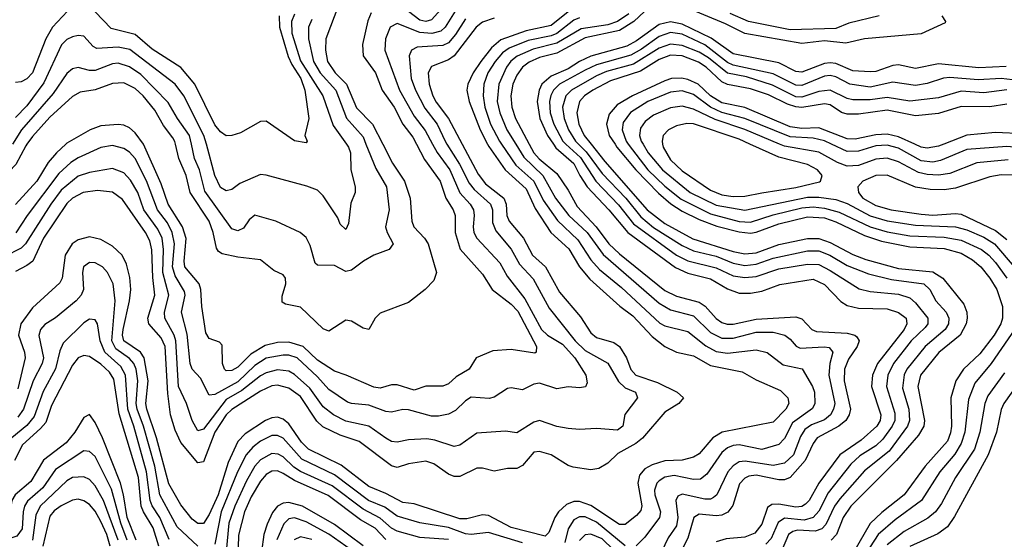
# Model space of a CAD drawing. Header units: inches. Extents: x 501365 to 657855, y 482276 to 547543.
# Tile 894 of 957: x 630905 to 634361, y 498614 to 500437. Entities that reach past the tile are written whole.
import ezdxf

# ---------------------------------------------------------------- set-up
doc = ezdxf.new("R2010")
doc.units = ezdxf.units.IN
doc.header["$MEASUREMENT"] = 0
doc.layers.add('A6439', color=7, linetype='Continuous')
doc.layers.add('A6530', color=7, linetype='Continuous')

msp = doc.modelspace()

# ---------------------------------------------------------------- linework, layer by layer
at = {"layer": 'A6439', "color": 5}
for points, elevation in [([(630930.2, 500000), (630925.9, 499994.1), (630890.9, 499929.1), (630792.9, 499827.1), (630730, 499747.8), (630710, 499730.5), (630690, 499730.7), (630677.5, 499750), (630673.2, 499773.1), (630686.3, 499870), (630682.2, 499922.2), (630673.2, 499953.2), (630650.7, 500000)], 4080), ([(632404.8, 500000), (632448.7, 499930), (632483, 499863), (632500.6, 499840.6), (632557.3, 499790), (632564.1, 499770), (632565, 499725.1), (632576.3, 499696.4), (632630, 499631.7), (632659.3, 499579.3), (632707.5, 499527.5), (632764, 499424), (632854.5, 499310), (632890, 499276.4), (632970, 499232), (633006.7, 499166.7), (633030, 499145.3), (633066.5, 499130), (633073.8, 499110), (633028.8, 499051.2), (633021.6, 499010), (633002.9, 498997.1), (632930, 499002.8), (632870, 498999.1), (632830, 499001.9), (632790, 499009.9), (632730, 499030.5), (632710, 499024.1), (632650, 498987.3), (632610, 498993.1), (632510, 498986.5), (632450, 498944), (632430, 498939.6), (632361.6, 498961.6), (632334.4, 498965.6), (632270, 498962.9), (632230, 498954.4), (632210, 498957.2), (632190, 498968), (632130, 499011), (632050, 499028.2), (632006, 499050), (631970, 499078.7), (631923.4, 499143.4), (631870, 499191.6), (631850, 499204.1), (631810, 499207.9), (631770, 499197.6), (631750, 499186.8), (631684, 499136), (631630, 499104.1), (631550, 498999.5), (631530, 498994.5), (631510.4, 499030), (631490.8, 499090), (631461.9, 499150), (631453, 499310), (631447.3, 499330), (631414, 499390), (631413.2, 499410), (631428.7, 499470), (631406.9, 499550), (631409.6, 499630), (631404.3, 499670), (631390, 499701.7), (631341, 499770), (631318.9, 499830), (631293.5, 499873.5), (631270, 499899), (631230, 499914.8), (631150, 499900.4), (631110, 499887.4), (631050, 499838.2), (631014.3, 499790), (630925.3, 499650), (630910, 499635.2), (630850, 499604.6)], 4160), ([(631066.2, 500000), (631033.5, 499970), (631004.1, 499935.9), (630965, 499870), (630890, 499788.6)], 4120), ([(632457.7, 500000), (632514.3, 499894.3), (632540.4, 499860.4), (632604.3, 499810), (632612.1, 499790), (632614.4, 499750), (632622.5, 499730), (632673.3, 499670), (632704.8, 499610), (632750.1, 499570), (632800.3, 499480.3), (632873.6, 499393.6), (632910, 499337.5), (632930, 499321.3), (632990, 499304.7), (633010, 499290.5), (633034.9, 499250), (633049.8, 499209.8), (633068.1, 499190), (633144.2, 499164.2), (633213, 499130), (633235.6, 499110), (633218.8, 499090), (633170, 499059.5), (633091.6, 498968.4), (633068.1, 498950), (633005, 498915), (632970, 498881.2), (632938.2, 498861.8), (632910, 498857.8), (632847.2, 498867.2), (632830, 498872.6), (632770, 498909.4), (632730, 498921.5), (632710, 498919.9), (632670, 498872), (632650, 498862.1), (632617.5, 498862.5), (632570, 498852.9), (632530, 498863.6), (632510, 498863.6), (632450, 498834.5), (632430, 498833.7), (632410, 498842.7), (632358.6, 498878.6), (632330, 498887.5), (632270, 498878.2), (632230, 498865.3), (632210, 498871.1), (632096.5, 498956.5), (632030, 498979), (631968.4, 499008.4), (631947.8, 499027.8), (631890, 499114.1), (631850, 499144.4), (631810, 499154.8), (631790, 499152.1), (631750, 499133.8), (631650, 499068.8), (631630, 499050.2), (631589.3, 498990), (631550, 498885.4), (631530, 498882), (631470, 498953.2), (631450, 498996.5), (631434.7, 499050), (631424.6, 499124.6), (631415.4, 499290), (631400.8, 499320.8), (631357.9, 499370), (631355, 499390), (631379.5, 499470), (631372.2, 499532.2), (631369, 499629), (631361, 499661), (631346.6, 499690), (631265.6, 499805.6), (631230, 499831.2), (631178, 499838), (631127.1, 499830), (631090, 499810.3), (631070, 499792.1), (630988.8, 499670), (630950.3, 499589.7), (630930, 499573.8), (630890, 499553.4)], 4180), ([(632354.1, 500000), (632370.2, 499970.2), (632414.4, 499910), (632449.7, 499829.7), (632486.1, 499790), (632497.9, 499770), (632500.7, 499750), (632496.8, 499710), (632499.5, 499690), (632509.3, 499670), (632590, 499583.6), (632616.6, 499536.6), (632677.9, 499457.9), (632736.1, 499350), (632757.7, 499330), (632810, 499297.7), (632853.8, 499250), (632892.1, 499190), (632896.9, 499163.1), (632891.1, 499148.9), (632870, 499144.7), (632830, 499148.2), (632790, 499142), (632730, 499161.1), (632710, 499157.5), (632670, 499138.2), (632630, 499144.9), (632617.6, 499142.4), (632570, 499112.7), (632552.7, 499107.3), (632490, 499111.9), (632470, 499099.5), (632434.1, 499065.9), (632410, 499052.7), (632374.6, 499045.4), (632350, 499045.9), (632270, 499067.7), (632250, 499068.9), (632210, 499059.7), (632190, 499061.8), (632130, 499083.7), (632070, 499089.6), (632055.2, 499095.2), (631990, 499138.9), (631950, 499183.3), (631878.4, 499250), (631850, 499260.1), (631830, 499260.1), (631770, 499249.7), (631730, 499223.3), (631670, 499166.4), (631590, 499122.2), (631570, 499119.9), (631539, 499179), (631510, 499210.7), (631502.9, 499230), (631493, 499333), (631473.3, 499410), (631485.2, 499470), (631483.1, 499483.1), (631450, 499538.2), (631441.6, 499570), (631448.4, 499650), (631440.3, 499690), (631423.5, 499723.5), (631389, 499770), (631350, 499871.5), (631310, 499949.4), (631290, 499971.5), (631270, 499984.8), (631230, 499995.6), (631190, 499988.3), (631110, 499952), (631084.1, 499935.9), (631042.5, 499897.5), (630930.4, 499750), (630891.5, 499688.5)], 4140), ([(632547.4, 500000), (632551.7, 499991.7), (632609.5, 499910), (632683.1, 499843.1), (632713.8, 499773.8), (632769.6, 499689.5), (632832.6, 499632.6), (632869.5, 499569.5), (632906.2, 499526.2), (633012, 499432), (633057.6, 499397.6), (633124.8, 499324.8), (633170, 499290.5), (633210, 499270.7), (633270, 499257.9), (633330, 499224), (633441.4, 499201.4), (633490, 499172.6), (633575.9, 499135.9), (633600.9, 499110), (633605.1, 499090), (633594.6, 499070), (633550, 499024.3), (633370.7, 498989.3), (633338.3, 498970), (633290, 498913.6), (633270, 498902.2), (633230, 498891), (633170, 498889.1), (633125.1, 498874.9), (633099.1, 498860.9), (633081.1, 498838.9), (633075.1, 498810), (633089.2, 498730.8), (633085.2, 498714.8), (633070, 498697.1), (633030, 498665.3), (633010, 498665.9), (632910, 498732.3), (632870, 498745.9), (632850, 498746.4), (632823.8, 498736.2), (632796.5, 498710), (632783.4, 498690), (632762.4, 498637.6), (632750, 498624.2), (632630, 498654.5), (632550, 498697.7), (632530, 498699.2), (632474.8, 498685.2), (632450, 498685.7), (632290, 498737.6), (632250, 498742.4), (632190, 498774.7), (632130, 498798.7), (632033.3, 498873.3), (631918.5, 498930), (631894.3, 498954.3), (631850, 499018.9), (631830, 499035.3), (631810, 499041.8), (631790, 499039.4), (631768.1, 499030), (631696.6, 498983.4), (631670, 498956.4), (631636.4, 498883.6), (631600.9, 498770), (631570, 498700.7), (631550, 498668.8), (631530, 498668.6), (631510, 498684.7), (631470, 498734.9), (631427.8, 498807.8), (631385, 498970), (631350.9, 499070), (631347.6, 499090), (631355.8, 499170), (631342, 499250), (631329.3, 499270), (631270, 499310), (631265.8, 499330), (631268, 499350), (631290.2, 499450), (631294.7, 499490), (631291.6, 499531.6), (631279.4, 499579.4), (631264.1, 499610), (631230, 499642.6), (631190, 499666), (631150, 499675.4), (631110, 499664.5), (631088.5, 499650), (631064.4, 499610), (631054, 499530), (631046, 499514), (630950, 499425.5), (630908.8, 499370), (630901.1, 499330), (630921.3, 499270), (630923.6, 499250), (630898.7, 499141.3)], 4220), ([(632298.2, 500000), (632326.2, 499946.2), (632381.3, 499870), (632400.7, 499810), (632426.7, 499770), (632433.6, 499750), (632433.1, 499690), (632451.6, 499631.6), (632530, 499543.3), (632563.3, 499490), (632630, 499438.4), (632653.6, 499413.6), (632719.5, 499290), (632718, 499270), (632712.9, 499267.1), (632630, 499279.9), (632565.5, 499274.5), (632506.7, 499250), (632483.2, 499210), (632436.9, 499183.1), (632410, 499159.4), (632390, 499151.4), (632330, 499150.5), (632290, 499136.7), (632230, 499155.6), (632210, 499155.5), (632170, 499144.4), (632147.4, 499147.4), (632050.9, 499190), (632010, 499203.3), (631950, 499241.6), (631899.7, 499290), (631850, 499305.8), (631810, 499304.6), (631766.5, 499293.5), (631716.6, 499263.5), (631670, 499217.9), (631650, 499205.9), (631630, 499204.2), (631623.2, 499210), (631616.6, 499230), (631615, 499295), (631605.6, 499305.6), (631570, 499318.4), (631558.4, 499338.4), (631544.7, 499430), (631541.1, 499490), (631535.3, 499510), (631484.9, 499570), (631482, 499590), (631489.1, 499669.1), (631476.8, 499710), (631425.9, 499790), (631401.3, 499861.3), (631339.7, 499999.7), (631339.5, 500000)], 4120), ([(632179.1, 500000), (632213.3, 499933.3), (632255.1, 499870), (632275.4, 499810), (632281.9, 499730), (632288.4, 499710), (632326.3, 499670), (632338.5, 499650), (632367.9, 499550), (632358.9, 499521.1), (632327.9, 499490), (632270, 499444.6), (632170, 499406.9), (632152.5, 499390), (632130.1, 499349.9), (632110, 499353.9), (632070, 499379.2), (632050, 499382.5), (631990, 499344.1), (631970, 499351.6), (631890, 499428), (631838.4, 499438.4), (631825.8, 499445.8), (631826.7, 499466.7), (631838.5, 499510), (631837.7, 499530), (631830, 499541.4), (631796.8, 499556.8), (631750, 499593.8), (631670, 499603.1), (631615.2, 499615.2), (631603.2, 499623.2), (631595.3, 499635.3), (631584.4, 499690), (631570.2, 499730), (631503.7, 499830), (631489.6, 499889.6), (631463.8, 499950), (631452, 500000)], 4080), ([(632120.4, 500000), (632155.1, 499915.1), (632191.9, 499850), (632201.8, 499770), (632189.4, 499710), (632194.4, 499690), (632215.8, 499650), (632201.7, 499630), (632147.8, 499610), (632111.6, 499590), (632070, 499557.4), (632050, 499553.6), (632010, 499574), (631950, 499575.1), (631942.3, 499582.3), (631924.9, 499644.9), (631910, 499672.1), (631889.9, 499689.9), (631803.6, 499730), (631730, 499750.7), (631710, 499735.1), (631690, 499705), (631670, 499695.9), (631650, 499702.4), (631555.1, 499835.1), (631536.1, 499910), (631518.6, 499950), (631507.7, 500000)], 4060), ([(632052, 500000), (632059, 499990), (632065.6, 499970), (632067.4, 499910), (632083, 499850), (632082.3, 499830), (632067, 499793), (632058.6, 499721.4), (632050, 499700.5), (632030, 499719.6), (632021.9, 499741.9), (631970, 499818.7), (631950, 499838.2), (631913.2, 499853.2), (631770, 499891.8), (631750, 499893.1), (631678.1, 499861.9), (631650, 499840.5), (631630, 499836), (631610, 499847.5), (631590.2, 499890.2), (631560, 500000)], 4040), ([(632596.2, 500000), (632646.7, 499926.7), (632710, 499869.8), (632743, 499803), (632792.4, 499732.4), (632864.3, 499664.3), (632910, 499593.9), (632940.7, 499560.7), (633017.5, 499497.5), (633152.5, 499372.5), (633170, 499362.6), (633250, 499342.5), (633313, 499293), (633350, 499272.7), (633390, 499266.3), (633490, 499278.9), (633528.6, 499268.6), (633585.4, 499225.4), (633652, 499212), (633688.3, 499150), (633695.3, 499130), (633696.7, 499090), (633687.4, 499072.6), (633618.3, 499021.7), (633590, 498966.9), (633570, 498946.2), (633510, 498929), (633430, 498944.5), (633410, 498942.9), (633390, 498934.5), (633370, 498917.9), (633317.4, 498842.6), (633295.1, 498824.9), (633270, 498823), (633202.2, 498837.8), (633170, 498831.5), (633150, 498818.4), (633141.8, 498810), (633133.6, 498786.4), (633134.4, 498770), (633154.5, 498710), (633151.4, 498690), (633099.2, 498620.8), (633069.4, 498590.6)], 4240), ([(632645.9, 500000), (632674.1, 499954.1), (632740.9, 499890), (632785.2, 499810), (632832.1, 499750), (632897.1, 499690), (632953.1, 499613.1), (633150, 499442.6), (633190, 499418.6), (633270, 499397.3), (633330, 499339.3), (633370, 499319.2), (633410, 499319.9), (633490, 499340.4), (633550, 499340.5), (633590.9, 499330), (633610, 499315.8), (633630.7, 499290.7), (633644.7, 499284.7), (633729.4, 499289.4), (633746.1, 499286.1), (633759.6, 499270), (633749, 499230), (633744.8, 499190), (633766.1, 499090), (633762, 499070), (633751.1, 499050), (633730, 499033), (633684.3, 499015.7), (633661.3, 498998.7), (633645.8, 498974.2), (633621.2, 498910), (633590, 498880.6), (633550, 498872), (633451.8, 498888.2), (633430, 498884.9), (633410, 498871.9), (633391.2, 498850), (633352.1, 498770), (633339.9, 498760.1), (633330, 498754.7), (633310, 498754), (633230, 498771.8), (633215, 498765), (633207.7, 498750), (633214.9, 498690), (633210, 498661), (633181.3, 498618.7), (633157.6, 498570)], 4260), ([(632693.5, 500000), (632709.8, 499969.8), (632728.5, 499948.5), (632790, 499897), (632830, 499838.1), (632861.2, 499781.2), (632928.4, 499710), (632973.3, 499650), (633010, 499615.2), (633170, 499486.2), (633210, 499466.7), (633290, 499445.8), (633311.3, 499431.3), (633350, 499388.7), (633370, 499374.2), (633388.3, 499368.3), (633410, 499368.6), (633490, 499386.1), (633630, 499394.3), (633650, 499387.1), (633685.2, 499350), (633702.2, 499342.2), (633810, 499336.5), (633836.3, 499330), (633844, 499324), (633852.2, 499310), (633844.6, 499290), (633813.9, 499246.1), (633800.3, 499210), (633798.8, 499170), (633821, 499070), (633817, 499050), (633805.3, 499030), (633780.5, 499010), (633704.1, 498970), (633689.7, 498950.3), (633662.4, 498890), (633610, 498830.2), (633590, 498822.5), (633570, 498821.9), (633490, 498838.7), (633464.5, 498835.5), (633450, 498828), (633432, 498808), (633408.3, 498731.7), (633391, 498709), (633370, 498698.7), (633350, 498695.9), (633290, 498701.6), (633271.7, 498690), (633250, 498617.9), (633207, 498533)], 4280), ([(632778.5, 500000), (632787.3, 499987.3), (632850, 499932.3), (632870.6, 499890), (632897.1, 499850), (632973, 499770), (633039.5, 499690), (633206.7, 499566.7), (633250, 499547.4), (633330, 499527.9), (633390, 499492.5), (633430, 499477.4), (633470, 499477.5), (633510, 499483.8), (633572.8, 499507.2), (633690, 499525.9), (633730, 499508.2), (633787.9, 499447.9), (633810, 499433.8), (633850, 499424.7), (633950, 499422.1), (633989.4, 499409.4), (634016.3, 499390), (634019.5, 499370), (634009.4, 499350), (633916.2, 499230), (633898.1, 499190), (633895.6, 499150), (633928.2, 499050), (633926, 499030), (633913.9, 499010), (633858.6, 498961.4), (633783.5, 498910), (633710, 498810), (633676.3, 498750), (633663.4, 498736.6), (633650, 498728.3), (633630, 498726), (633570, 498737.2), (633544.8, 498735.2), (633530, 498725.5), (633510, 498666.4), (633485, 498635), (633450, 498620.9), (633385, 498615.1), (633350, 498604.2)], 4320), ([(632822.3, 500000), (632872.9, 499952.9), (632926.8, 499870), (633006.7, 499786.7), (633060.1, 499720.2), (633210.8, 499610), (633250.4, 499590.4), (633350, 499565.7), (633410, 499538), (633450, 499531.6), (633490, 499535.9), (633570, 499562.1), (633670, 499579.1), (633710, 499577.7), (633750, 499557.3), (633852.3, 499492.3), (633890, 499482.9), (633990, 499473.6), (634030, 499460.3), (634050, 499443.8), (634093.2, 499390), (634092.9, 499370), (634083.7, 499356.3), (634034.8, 499310), (633972.1, 499230), (633952.3, 499190), (633947.9, 499150), (633976.7, 499056.7), (633976.7, 499030), (633967.9, 499010), (633934.9, 498965.1), (633910, 498941.2), (633854.1, 498905.9), (633822.2, 498877.8), (633743, 498777), (633710, 498712.9), (633690.2, 498689.8), (633658.9, 498681.1), (633590, 498687.2), (633567.1, 498672.9), (633543.2, 498616.8), (633523.7, 498596.3)], 4340), ([(632866.6, 500000), (632893.6, 499973.6), (632950, 499897.6), (633032.5, 499810), (633084.8, 499744.8), (633130, 499707.8), (633230, 499644), (633270, 499626.1), (633350, 499607), (633410, 499582.4), (633450, 499574.4), (633490, 499579.5), (633550, 499600), (633670, 499625.8), (633710, 499625.8), (633749.2, 499610), (633810, 499574.6), (633884.7, 499544.7), (633965.1, 499525.1), (634079.2, 499510), (634100.1, 499490), (634121, 499450), (634157, 499410), (634166.8, 499390), (634165.1, 499370), (634153.5, 499350), (634083.9, 499290), (634019.3, 499210), (634009.3, 499190.7), (634003.8, 499143.8), (634025.6, 499070), (634029, 499030), (634021.8, 499010), (633957.4, 498922.6), (633870, 498853.6), (633783.9, 498756.1), (633765.2, 498730), (633734.6, 498665.4), (633721, 498650), (633697.5, 498642.5), (633634.7, 498645.2), (633618.5, 498641.5), (633603.4, 498630), (633582, 498578)], 4360), ([(632910.7, 500000), (632959.3, 499939.3), (633107.8, 499770), (633170, 499721.8), (633268, 499668.1), (633410, 499623.1), (633450, 499614.7), (633490, 499619), (633570, 499647.4), (633670, 499669.2), (633710, 499669), (633750, 499654.6), (633830, 499612.3), (633875.5, 499595.5), (633990, 499564), (634110, 499552.4), (634145.9, 499530), (634218.9, 499438.9), (634229.4, 499410), (634230.4, 499390), (634227.2, 499370), (634206.5, 499330), (634131.3, 499268.7), (634067.6, 499190), (634057.7, 499150), (634081.4, 499030), (634078.6, 499010), (634060.6, 498979.4), (633982.6, 498890), (633822.1, 498730), (633795.7, 498690), (633772.2, 498630), (633753.1, 498610)], 4380), ([(632994.7, 500000), (633001.5, 499990), (633068.3, 499910), (633147.8, 499827.8), (633191, 499791), (633230, 499765.3), (633290, 499736.2), (633352.5, 499712.5), (633430, 499692), (633470, 499688.2), (633490, 499691.2), (633570, 499721), (633670, 499745.4), (633730, 499741), (633770, 499727.5), (633870, 499679.7), (633930, 499659.7), (634030, 499640.3), (634150, 499633.7), (634210, 499617.2), (634250, 499594.4), (634279.4, 499570), (634311, 499530), (634335.1, 499490), (634355, 499430), (634355, 499390), (634349.1, 499370), (634325.2, 499330), (634275.6, 499264.4), (634217.8, 499210), (634191.1, 499170), (634174.1, 499110), (634175.7, 499010), (634172.7, 498987.3), (634161.5, 498958.5), (634083.7, 498870), (634009.7, 498770), (633931.8, 498708.2), (633890, 498668.9), (633832.6, 498570)], 4420), ([(633041.2, 500000), (633110.3, 499910), (633170, 499853), (633227.2, 499807.2), (633330, 499756), (633430, 499728.4), (633470, 499725.8), (633550, 499751.6), (633650, 499776.5), (633690, 499780.6), (633730, 499775.9), (633781.5, 499761.5), (633890, 499710.2), (633950, 499692.3), (634030, 499678.7), (634150, 499673.7), (634210, 499662.6), (634280.7, 499630), (634307, 499610), (634330, 499584.7), (634370.6, 499530)], 4440), ([(633093, 500000), (633111.4, 499970), (633161, 499910), (633259, 499830), (633350, 499785.8), (633450, 499768.2), (633670, 499814.3), (633710, 499814.6), (633770, 499805.6), (633810, 499791.9), (633890, 499748.7), (633950, 499730.6), (634050, 499715.5), (634190, 499710.3), (634230, 499699.4), (634290, 499673.5), (634326.3, 499650), (634396, 499570)], 4460), ([(633161.8, 500000), (633163.5, 499990), (633190, 499945.2), (633230, 499906.1), (633330, 499838.7), (633370, 499822.8), (633410, 499816.4), (633450, 499817.2), (633510, 499829), (633630, 499848), (633712, 499868.1), (633716.4, 499870), (633721.6, 499890), (633705.4, 499910), (633670, 499929.1), (633570, 499954.1), (633468.2, 500000)], 4480), ([(634374.5, 499945.5), (634265.1, 499934.9), (634170, 499897.1), (634130, 499890.9), (634090, 499893), (634060.2, 499900.2), (633990, 499938.6), (633950, 499951.4), (633910, 499947), (633850, 499925.7), (633810, 499922.8), (633775.4, 499935.4), (633710, 499972.2), (633590, 499992.5), (633572.1, 500000)], 4460), ([(634951.5, 500000), (634946, 499974), (634928.8, 499951.2), (634902.2, 499937.8), (634868.8, 499931.2), (634790, 499945.2), (634750, 499946.1), (634710, 499942.5), (634650, 499926.7), (634630, 499927.7), (634510, 499971.5), (634433.9, 499986.1), (634370, 499991.7), (634230, 499981.6), (634137, 499943), (634110, 499937.4), (634070, 499941.7), (633990, 499986.3), (633950, 499996), (633910, 499993.6), (633850, 499974.9), (633810, 499973.7), (633755.2, 500000)], 4440), ([(634148.7, 500000), (634130, 499992.6), (634090, 499985.5), (634070, 499989.9), (634047.7, 500000)], 4420), ([(634408.6, 499891.4), (634350, 499892.2), (634310, 499885.8), (634190, 499846.1), (634150, 499839.8), (634101.2, 499841.2), (634050, 499849.6), (633950, 499890.9), (633910, 499889.6), (633864.5, 499870), (633847.1, 499850), (633849.2, 499830), (633865.2, 499810), (633910, 499784.3), (633963.6, 499770), (634070, 499754.1), (634110, 499751), (634190, 499757.2), (634210, 499754.7), (634330, 499697.4), (634370, 499665.8)], 4480), ([(631530, 498589.7), (631457.9, 498657.9), (631396.3, 498770), (631378.9, 498870), (631339.6, 499010), (631316.9, 499070), (631313.3, 499090), (631319, 499170), (631313.2, 499210), (631305, 499230), (631290, 499248.4), (631241.9, 499281.9), (631228.5, 499310), (631240.3, 499450), (631232.8, 499510), (631213, 499550), (631194.9, 499570), (631170, 499583.2), (631150, 499585.2), (631129.1, 499570), (631124.8, 499550), (631128.4, 499490), (631120.8, 499470), (631103.3, 499450), (631030, 499390.5), (630992.8, 499367.2), (630978.3, 499350), (630971.8, 499328.2), (630988, 499250), (630983.5, 499230), (630951.9, 499170), (630918.2, 499070), (630898.1, 499041.9)], 4240), ([(631430, 498613.3), (631396.5, 498690), (631370, 498730.8), (631362.4, 498750), (631350.1, 498850), (631305.5, 499010), (631284.4, 499070), (631276.4, 499190), (631259.8, 499219.8), (631203.4, 499270), (631187.7, 499310), (631178.1, 499370), (631170, 499383.2), (631150, 499386.4), (631130, 499372.9), (631057.9, 499302.1), (631045.3, 499274.7), (631030, 499211.8), (630987.6, 499132.4), (630955.8, 499044.2), (630930, 499013), (630876.7, 498970)], 4260), ([(634410.6, 499370), (634315.4, 499230), (634258.1, 499161.9), (634235.3, 499104.7), (634222.7, 498990), (634210.3, 498950), (634187.1, 498912.9), (634135.2, 498850), (634070.5, 498749.5), (633978.5, 498681.5), (633918.2, 498630), (633850, 498523.5)], 4440), ([(631393.5, 498590), (631373.8, 498653.8), (631338.8, 498710), (631331.7, 498730), (631321.4, 498830), (631254.2, 499054.2), (631235.2, 499175.2), (631220.4, 499200.4), (631190, 499228), (631150, 499255.1), (631130, 499258.9), (631110, 499249.9), (631090, 499225), (631016.9, 499083.1), (630996, 499024), (630977.9, 499002.1), (630914.8, 498945.2), (630886.6, 498890)], 4280), ([(634361.8, 499198.2), (634303.4, 499116.5), (634292.6, 499090), (634275.3, 498990), (634256.2, 498930), (634190.4, 498830), (634140.7, 498739.3), (634119.4, 498710), (634092.4, 498687.6), (634010, 498640.6), (633950, 498593.9)], 4460), ([(634405.7, 499154.3), (634359.5, 499090), (634350.6, 499069.4), (634333.8, 498990), (634304.3, 498910), (634186.5, 498693.5), (634162.2, 498657.8), (634127.6, 498632.4), (634030, 498588.4)], 4480), ([(631314.1, 498610), (631282, 498690), (631269.6, 498770), (631258.6, 498810), (631195.8, 498970), (631170, 499023.7), (631150, 499052), (631130, 499041.1), (631098.3, 498990), (631067.7, 498952.3), (630988.7, 498891.3), (630943.7, 498816.3), (630888.8, 498770), (630877.2, 498750), (630867.4, 498692.6), (630850, 498670.4), (630830, 498664), (630790, 498660.6), (630710, 498667.8), (630670, 498656.5), (630610, 498621.8), (630530, 498587.9)], 4320), ([(632670, 498600.8), (632550, 498637.4), (632490, 498630.5), (632470, 498632.5), (632410, 498655.2), (632310, 498671.1), (632230, 498695.2), (632186.6, 498726.6), (632129.6, 498750), (632010, 498840.3), (631895, 498895), (631830, 498968.5), (631810, 498977.9), (631790, 498977.4), (631750, 498958.3), (631722.7, 498937.3), (631700.1, 498910), (631669.1, 498850.9), (631611.9, 498710), (631590, 498596.8)], 4240), ([(631281.6, 498610), (631259.2, 498670), (631226.9, 498790), (631170, 498904.6), (631150, 498922.2), (631130, 498924), (631030, 498858.3), (630985.4, 498794.6), (630932.3, 498747.7), (630921.3, 498730), (630916.9, 498710), (630913, 498650), (630895, 498625), (630870, 498616.9), (630830, 498612.5), (630730, 498625.3), (630690, 498619), (630552.4, 498547.6)], 4340), ([(632410, 498612.9), (632310, 498619.7), (632230, 498641.8), (632210, 498652.5), (632170, 498687.5), (632110, 498719), (632001.1, 498801.1), (631890, 498851.5), (631866.9, 498866.9), (631830, 498902.9), (631812.4, 498912.4), (631790, 498914.2), (631750, 498892.6), (631730, 498870), (631701, 498819), (631660.1, 498730), (631639.3, 498670), (631629.5, 498570.5)], 4260), ([(631250.3, 498610), (631199.5, 498750), (631170, 498801.3), (631150, 498823.1), (631130, 498833.3), (631090, 498829.9), (631070, 498818.8), (630976.7, 498730), (630961.5, 498698.5), (630949.7, 498610.3)], 4360), ([(632190, 498613.4), (632152.2, 498652.2), (632101.5, 498681.5), (631987.2, 498767.2), (631870, 498820.1), (631830, 498844.9), (631810, 498853.5), (631790, 498852.7), (631770, 498841.2), (631750, 498818.1), (631717, 498763), (631694, 498710), (631672.3, 498627.7), (631668, 498451.9)], 4280), ([(631221.9, 498590), (631210.5, 498630), (631190, 498676.1), (631170, 498712.1), (631150, 498735.4), (631130, 498749.1), (631110, 498754.3), (631090, 498751.1), (631050, 498730.6), (631025.9, 498714), (631010, 498694.9), (630985.5, 498590)], 4380), ([(632110.5, 498590.5), (632010, 498665.7), (631897.4, 498730), (631850, 498743), (631830, 498740.8), (631809.9, 498730.2), (631792, 498708), (631773, 498667), (631762.3, 498630), (631753.1, 498570)], 4320), ([(632090, 498561.1), (631990, 498631.9), (631910, 498674.6), (631870, 498689), (631850, 498684.9), (631831.7, 498668.3), (631808, 498612)], 4340), ([(633030, 498590.6), (632930, 498673.7), (632890, 498692.3), (632870, 498692.7), (632850, 498681.7), (632830.7, 498650), (632818.1, 498601.9)], 4240), ([(631930, 498612.6), (631890, 498621.9), (631868.5, 498611.5)], 4360), ([(633030, 498536.4), (632950, 498614.9), (632910, 498631.9), (632890, 498628.9), (632870, 498608.9)], 4260)]:
    msp.add_lwpolyline(points, dxfattribs=dict(at, elevation=elevation))
at = {"layer": 'A6530', "color": 5}
for points, elevation in [([(632025.6, 500490), (631979.9, 500370), (631978.2, 500330), (631985.6, 500290), (632012.1, 500250), (632052.2, 500210), (632087.5, 500127.5), (632143.2, 500070), (632179.1, 500000)], 4080), ([(632404.5, 500495.5), (632350, 500435.9), (632330, 500430.7), (632310, 500434.6), (632250, 500481.1)], 4120), ([(633116.4, 500483.6), (633060.4, 500430), (633010, 500399.2), (632890, 500373), (632790, 500319.6), (632730, 500304), (632692.8, 500287.2), (632669.8, 500270), (632650, 500242.1), (632635.6, 500210), (632628.8, 500170), (632632.7, 500130), (632645.2, 500090), (632693.5, 500000)], 4280), ([(634141.6, 500450), (634155.4, 500430), (634153.7, 500426.3), (634070, 500387.5), (633870, 500369.6), (633805.3, 500354.7), (633730, 500362.5), (633650, 500352.9), (633450, 500388.1), (633382.1, 500422.1), (633230, 500485.4)], 4280), ([(631073, 500467), (631020.2, 500410), (630996.1, 500370), (630950, 500250.6), (630930, 500229.3), (630910, 500218.2), (630890, 500216.4)], 4020), ([(631815.7, 500450), (631816.9, 500410), (631847.8, 500307.8), (631859.7, 500279.7), (631891.7, 500230), (631905.2, 500190), (631920.2, 500090), (631905.7, 500030), (631913.7, 500010), (631910, 500004.5), (631870, 500011.9), (631770, 500080.7), (631750, 500079.3), (631679.8, 500040.2), (631650, 500030.6), (631630, 500029.8), (631610, 500042.8), (631590, 500067.8), (631519.9, 500210), (631470, 500269.2), (631370, 500333.7), (631310, 500385.1), (631225.4, 500405.4), (631170, 500464.8)], 4020), ([(631870, 500455.6), (631859.2, 500430), (631860.2, 500390), (631890, 500292.8), (631969.2, 500170), (632005.7, 500065.7), (632052, 500000)], 4040), ([(632139.1, 500460.9), (632127, 500433), (632108.3, 500350), (632110.5, 500310), (632153.5, 500250), (632177.1, 500190), (632219.2, 500130), (632250.2, 500070.2), (632285.1, 500025.1), (632298.2, 500000)], 4120), ([(632433.7, 500466.3), (632397.8, 500410), (632383.2, 500396.8), (632351.4, 500388.6), (632310, 500392.2), (632230, 500423.2), (632205.1, 500410), (632188.4, 500370), (632186.6, 500330), (632237.6, 500190), (632290, 500097.9), (632328.1, 500048.1), (632354.1, 500000)], 4140), ([(632830, 500464.2), (632770, 500416.9), (632682.4, 500397.6), (632593.6, 500366.4), (632561.5, 500338.5), (632523.6, 500290), (632496.5, 500250), (632478.3, 500210), (632474.7, 500190), (632482.5, 500150), (632521.5, 500050), (632547.4, 500000)], 4220), ([(633043.2, 500456.8), (633003.2, 500430), (632970, 500418.4), (632875.3, 500404.7), (632790, 500353.9), (632707, 500333), (632650.9, 500309.1), (632629, 500291), (632613.3, 500270), (632586.2, 500210), (632581.2, 500150), (632589.8, 500110), (632615.2, 500050), (632645.9, 500000)], 4260), ([(633921.7, 500450), (633815.7, 500424.3), (633770, 500406.4), (633610, 500401.4), (633462.9, 500430), (633398.6, 500458.6)], 4260), ([(631930, 500438), (631918.5, 500410), (631918.5, 500370), (631935.8, 500290), (631959.7, 500250), (632014.1, 500190), (632051.8, 500091.8), (632110, 500025.2), (632120.4, 500000)], 4060), ([(632470, 500439.2), (632435.2, 500384.8), (632410, 500355.6), (632390, 500345.7), (632300.1, 500339.9), (632280.5, 500330), (632271.5, 500310), (632279.1, 500230), (632294.3, 500190), (632326.6, 500126.6), (632370, 500070), (632398.5, 500010), (632404.8, 500000)], 4160), ([(632570, 500442.2), (632530, 500427.5), (632507.6, 500410), (632430, 500309.6), (632410, 500295.5), (632350, 500272.5), (632339.1, 500250), (632342.3, 500210), (632355.2, 500170), (632367, 500147), (632409.5, 500090), (632457.7, 500000)], 4180), ([(632870, 500443.2), (632850, 500434.5), (632790, 500388.5), (632770, 500380.2), (632690, 500364), (632622.6, 500337.4), (632600, 500320), (632574.2, 500290), (632548.5, 500250), (632534.3, 500210), (632532.1, 500170), (632537.9, 500130), (632557.9, 500070), (632589.3, 500010), (632596.2, 500000)], 4240), ([(634367.8, 500272.2), (634271.7, 500268.3), (634130, 500282), (634050, 500265), (633990, 500277.9), (633970, 500276.2), (633910, 500255.1), (633890, 500253.9), (633830, 500257.8), (633770, 500283), (633750, 500285.7), (633730, 500283.4), (633650, 500252.7), (633630, 500254.4), (633570, 500285.8), (633410, 500316.6), (633331.7, 500371.7), (633230, 500420.9), (633190, 500429.4), (633150, 500419.3), (633070, 500362.1), (633035.8, 500344.2), (632910, 500308.8), (632870, 500290.2), (632830, 500264.5), (632770, 500238.2), (632737.8, 500210), (632727.9, 500190), (632720.8, 500150), (632730.5, 500090), (632757.6, 500030), (632778.5, 500000)], 4320), ([(631560, 500000), (631551.7, 500030), (631481.5, 500170), (631450.7, 500210), (631291.8, 500331.8), (631250, 500340.6), (631176.1, 500336.1), (631163.2, 500343.2), (631130, 500379.2), (631110, 500381.8), (631090, 500376.7), (631070, 500367.3), (631051.4, 500348.6), (630990, 500214.7), (630930, 500134.9), (630890, 500093.6)], 4040), ([(634430, 500221.1), (634350, 500230), (634270, 500225.3), (634170, 500234.2), (634148.4, 500231.6), (634090, 500212.4), (634050, 500206.2), (633970, 500217.6), (633890, 500199.5), (633819.4, 500210), (633770, 500236.6), (633750, 500240.8), (633730, 500238.1), (633650, 500205.7), (633630, 500206.7), (633550, 500247.3), (633410, 500277.5), (633390, 500286.7), (633310, 500348.3), (633230, 500385.4), (633190, 500392.3), (633150, 500377.7), (633087.1, 500332.9), (633050, 500312.3), (632930, 500278.3), (632890, 500260.1), (632800.1, 500210), (632778.9, 500190), (632769.5, 500170.5), (632764.9, 500150), (632766.7, 500110), (632779.4, 500070), (632811.6, 500010), (632822.3, 500000)], 4340), ([(634370, 500190.2), (634290, 500179.6), (634210, 500186.2), (634130, 500162.4), (634030, 500150.5), (633950, 500163.4), (633890, 500155.9), (633830, 500155.7), (633810, 500160.5), (633750, 500189.4), (633710, 500185.2), (633650, 500164.7), (633630, 500166.6), (633547.2, 500207.2), (633455.9, 500235.9), (633390, 500248.7), (633322.5, 500302.5), (633290, 500322.4), (633230, 500346.2), (633190, 500350.8), (633150, 500336.4), (633059.5, 500280.5), (632965.2, 500254.8), (632930, 500240.3), (632842, 500190), (632822.1, 500170), (632810.5, 500130), (632815.6, 500090), (632831.6, 500050), (632856.4, 500010), (632866.6, 500000)], 4360), ([(634370, 500139.8), (634310, 500131.2), (634210, 500132.3), (634130, 500107.1), (634050, 500099.5), (633950, 500119.1), (633850, 500105.1), (633810, 500105.2), (633790, 500111.2), (633750, 500137.5), (633730, 500142), (633650, 500129.1), (633630, 500130.9), (633600.4, 500140.4), (633533.5, 500173.5), (633470, 500194.6), (633390, 500208.8), (633370, 500218.3), (633314.1, 500270), (633287.3, 500287.3), (633230, 500310), (633190, 500312.2), (633150, 500296.8), (633083.8, 500256.1), (632978.3, 500221.7), (632917.2, 500190), (632887.3, 500170), (632870.1, 500150), (632860.3, 500110), (632868, 500070), (632886.7, 500030), (632910.7, 500000)], 4380), ([(631507.7, 500000), (631501.1, 500030), (631458.7, 500090), (631426.4, 500146.4), (631330, 500244.2), (631290, 500271.5), (631250, 500284), (631230, 500281.8), (631170, 500258.1), (631150, 500258.1), (631110, 500268.9), (631090, 500264.9), (631070, 500247.7), (631022.4, 500177.6), (630911.5, 500050), (630879.7, 500000)], 4060), ([(631452, 500000), (631449.7, 500009.7), (631442.8, 500022.8), (631410, 500065.9), (631379.1, 500119.1), (631337.7, 500170), (631310, 500195.3), (631270, 500214.9), (631230, 500212.3), (631170, 500191.2), (631117, 500183), (631090, 500167), (631010, 500094.2), (630950, 500027.2), (630930.2, 500000)], 4080), ([(634047.7, 500000), (633990, 500026), (633950, 500035.1), (633910, 500032.9), (633837.9, 500017.9), (633810, 500019.3), (633710, 500057.2), (633650, 500055.4), (633610, 500060.7), (633450, 500129), (633370, 500145.2), (633330, 500169.6), (633286.1, 500210), (633250, 500227.4), (633228.2, 500231.8), (633193.1, 500230), (633170, 500222.7), (633055.8, 500170), (633002, 500138), (632974.4, 500105.6), (632965.2, 500070), (632974.4, 500030), (632994.7, 500000)], 4420), ([(633755.2, 500000), (633730, 500012.1), (633690, 500020.7), (633610, 500025.2), (633450, 500090.2), (633370, 500111.6), (633330.3, 500130.3), (633270, 500174), (633230, 500186.8), (633190, 500182.9), (633110, 500149.7), (633049, 500111), (633023.7, 500076.3), (633019.2, 500050), (633033.6, 500010), (633041.2, 500000)], 4440), ([(633572.1, 500000), (633450, 500051), (633346.1, 500086.1), (633270, 500122.9), (633230, 500133.5), (633190, 500127.4), (633130, 500102.3), (633100, 500080), (633083.9, 500056.1), (633080.7, 500030), (633086.9, 500010), (633093, 500000)], 4460), ([(631339.5, 500000), (631310, 500039.7), (631290, 500057.6), (631270, 500066.3), (631250, 500068.8), (631190, 500063.9), (631151.8, 500050), (631070, 500003.5), (631066.2, 500000)], 4120), ([(633468.2, 500000), (633430, 500017.3), (633270, 500070.8), (633247.2, 500072.8), (633210, 500064.8), (633182.3, 500050), (633164.2, 500030), (633160.1, 500010), (633161.8, 500000)], 4480), ([(634579.7, 500000), (634430, 500036.4), (634330, 500040.4), (634230, 500032.1), (634148.7, 500000)], 4420)]:
    msp.add_lwpolyline(points, dxfattribs=dict(at, elevation=elevation))

doc.saveas('drawing.dxf')
